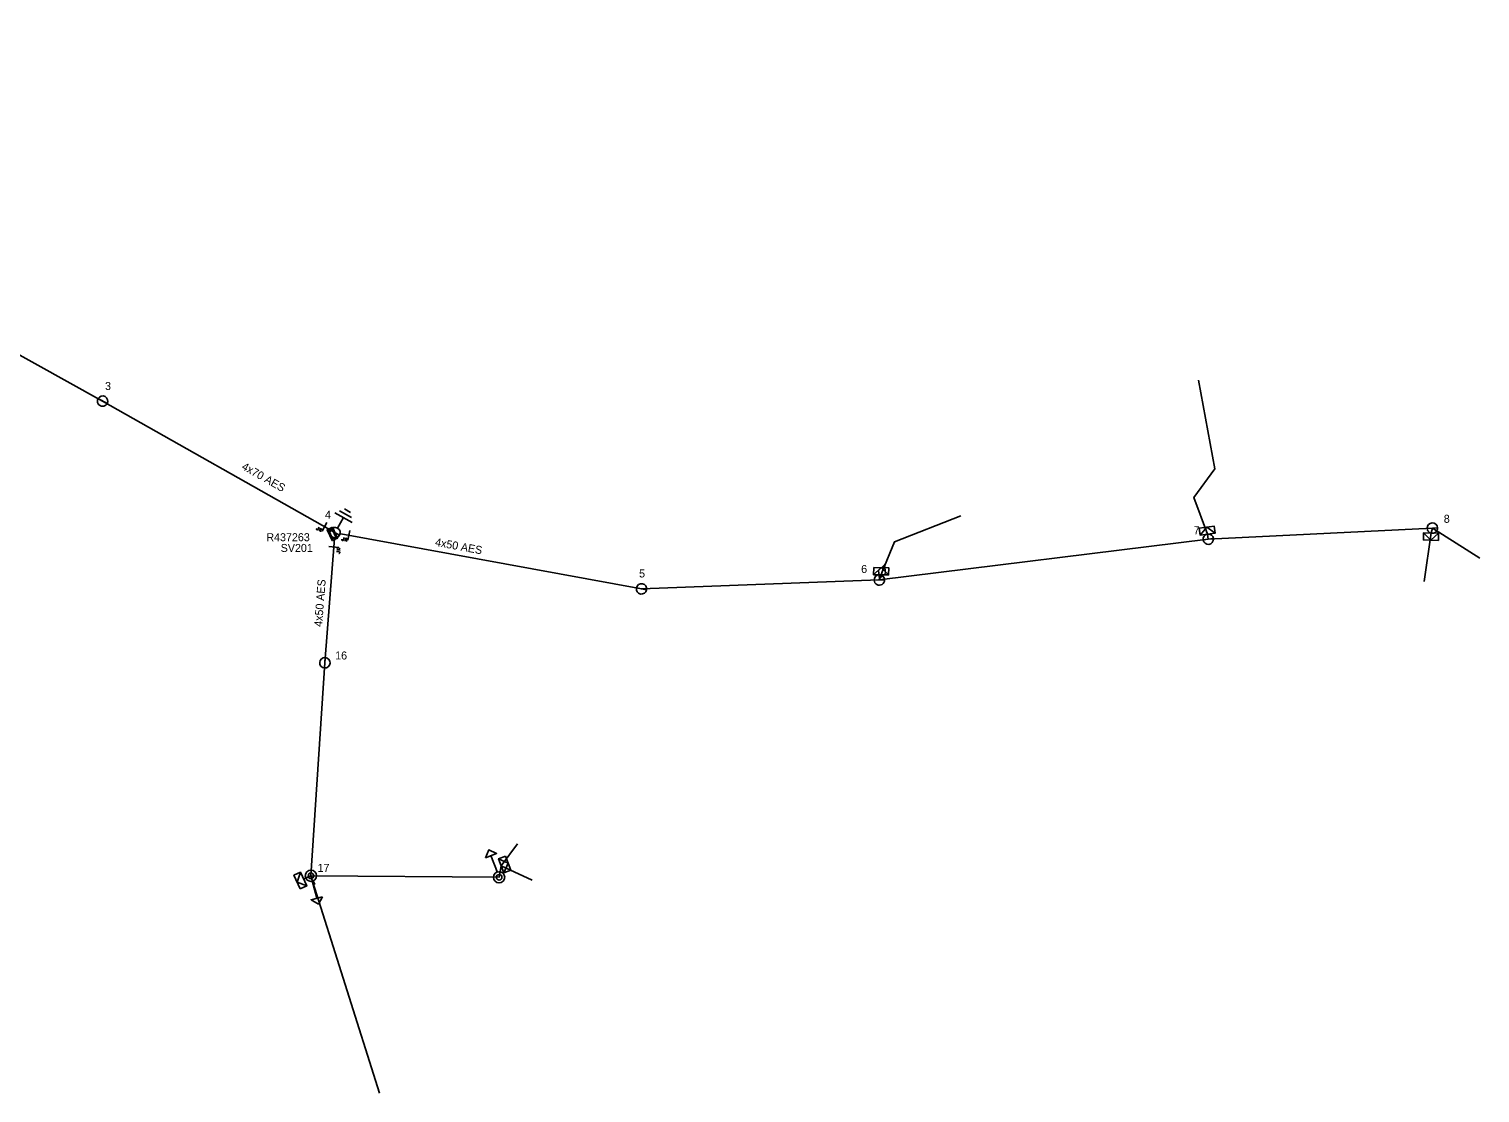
# Model space of a CAD drawing. Extents: x -540028 to -538776, y -1157064 to -1155670.
# Drawn here: x -539441 to -539259.7, y -1157063.9 to -1156931 of the extents above; entities that cross this region are included whole.
import ezdxf

# ---------------------------------------------------------------- set-up
doc = ezdxf.new("R2010")
doc.units = 0
for name, color, linetype in [('Implicitní', 7, 'Continuous'), ('Vrstva 13', 7, 'Continuous'), ('Vrstva 14', 7, 'Continuous'), ('Vrstva 15', 7, 'Continuous'), ('Vrstva 18', 7, 'Continuous'), ('Vrstva 19', 7, 'Continuous'), ('Vrstva 2', 7, 'Continuous'), ('Vrstva 28', 7, 'Continuous'), ('Vrstva 29', 7, 'Continuous'), ('Vrstva 30', 7, 'Continuous'), ('Vrstva 31', 7, 'Continuous'), ('Vrstva 50', 7, 'Continuous'), ('Vrstva 51', 7, 'Continuous'), ('Vrstva 59', 7, 'Continuous'), ('Vrstva 8', 7, 'Continuous')]:
    doc.layers.add(name, color=color, linetype=linetype)

# ---------------------------------------------------------------- blocks, each defined once
blk = doc.blocks.new('5')
at = {"layer": 'Implicitní'}
blk.add_line((1.3, 0), (-1.3, 0), dxfattribs=at)
blk.add_arc((0, 0), 1.3, 180, 0, dxfattribs=at)
at = {"layer": 'Vrstva 2'}
blk.add_arc((0, 0), 1.3, 0, 180, dxfattribs=at)
blk = doc.blocks.new('160')
at = {"layer": 'Vrstva 2'}
blk.add_line((0, 1.3), (0, 5.8), dxfattribs=at)
blk.add_lwpolyline([(-1.5, 5.8), (1.5, 5.8), (0, 7.3)], close=True, dxfattribs=at)
blk = doc.blocks.new('NN840')
at = {"layer": 'Vrstva 15'}
for points in [[(0, 0.62), (0, -0.63)], [(-0.75, -0.71), (-0.75, -0.66)], [(-0.73, -0.76), (-0.75, -0.71)], [(-0.66, -0.8), (-0.73, -0.76)], [(-0.63, -0.8), (-0.66, -0.8)], [(-0.56, -0.76), (-0.63, -0.8)], [(-0.54, -0.71), (-0.56, -0.76)], [(-0.54, -0.38), (-0.54, -0.71)], [(-0.33, -0.38), (-0.33, -0.8)], [(-0.33, -0.64), (-0.13, -0.38)], [(-0.26, -0.56), (-0.09, -0.8)]]:
    blk.add_lwpolyline(points, dxfattribs=at)
blk = doc.blocks.new('17')
at = {"layer": 'Vrstva 2'}
blk.add_lwpolyline([(-1.875, 0), (0, 0.9375), (1.875, 0), (0, -0.9375)], close=True, dxfattribs=at)
blk = doc.blocks.new('132')
at = {"layer": 'Vrstva 2'}
for points in [[(-1.5, 1.5), (1.5, 1.5), (1.5, 0), (-1.5, 0)], [(-1.1, 1.2), (1.1, 1.2), (1.1, 0.3), (-1.1, 0.3)]]:
    blk.add_lwpolyline(points, close=True, dxfattribs=at)
blk = doc.blocks.new('23')
at = {"layer": 'Vrstva 2'}
blk.add_lwpolyline([(1.875, -1.8), (-1.875, -1.8), (-1.875, 0), (1.875, 0)], close=True, dxfattribs=at)
blk.add_lwpolyline([(1.875, 0), (0, -1.8), (-1.875, 0)], dxfattribs=at)
blk = doc.blocks.new('11')
at = {"layer": 'Vrstva 2'}
for p, q in [((0, -4.3), (0, -1.3)), ((-2.5, -4.3), (2.5, -4.3)), ((-1.7, -5.3), (1.7, -5.3)), ((-0.9, -6.3), (0.9, -6.3))]:
    blk.add_line(p, q, dxfattribs=at)
blk = doc.blocks.new('9')
at = {"layer": 'Vrstva 2'}
blk.add_line((0, 0.7), (0, 1.2), dxfattribs=at)
for radius in [0.7, 0.35]:
    blk.add_circle((0, 0), radius, dxfattribs=at)

msp = doc.modelspace()

# ---------------------------------------------------------------- linework, layer by layer
at = {"layer": 'Vrstva 50'}
for points in [[(-539511.35, -1156930.97), (-539508.87, -1156932.47), (-539464.97, -1156959.05), (-539431.85, -1156977.47), (-539403.42, -1156993.56)], [(-539397.23, -1157063.94), (-539405.81, -1157036.79), (-539404.06, -1157010.17), (-539402.86, -1156994.65)], [(-539402.09, -1156994.04), (-539364.5, -1157000.94), (-539334.78, -1156999.82), (-539293.68, -1156994.73), (-539265.67, -1156993.34), (-539259.72, -1156997.1)]]:
    msp.add_lwpolyline(points, dxfattribs=at)
at = {"layer": 'Vrstva 59'}
for points in [[(-539293.75, -1156994.1), (-539295.47, -1156989.5), (-539292.87, -1156985.93), (-539294.9, -1156974.84)], [(-539334.56, -1156999.18), (-539334.44, -1156998.81), (-539332.89, -1156995.05), (-539324.58, -1156991.8)], [(-539265.83, -1156993.95), (-539266.71, -1157000)], [(-539382.02, -1157035.54), (-539379.99, -1157032.78)], [(-539382.02, -1157035.54), (-539378.15, -1157037.35)]]:
    msp.add_lwpolyline(points, dxfattribs=at)
at = {"layer": 'Vrstva 8'}
for points in [[(-539293.68, -1156994.73), (-539293.75, -1156994.1)], [(-539265.67, -1156993.34), (-539265.83, -1156993.95)], [(-539334.78, -1156999.82), (-539334.56, -1156999.18)], [(-539405.81, -1157036.79), (-539382.29, -1157036.98), (-539382.02, -1157035.54)], [(-539405.81, -1157036.79), (-539406.73, -1157037.2)]]:
    msp.add_lwpolyline(points, dxfattribs=at)

# ---------------------------------------------------------------- block references
at = {"layer": 'Vrstva 13'}
for name, p, xscale, yscale, rotation in [('5', (-539431.85, -1156977.47), 0.5, 0.5000000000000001, -29.080497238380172), ('5', (-539402.8, -1156993.91), 0.49999999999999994, 0.5000000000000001, -29.50641671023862), ('5', (-539265.67, -1156993.34), 0.5, 0.49999999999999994, 2.84189996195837), ('5', (-539293.68, -1156994.73), 0.5, 0.49999999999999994, 7.059183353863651), ('5', (-539364.5, -1157000.94), 0.5000000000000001, 0.4999999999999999, -10.400994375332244), ('5', (-539334.78, -1156999.82), 0.5, 0.5, 2.1588389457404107), ('5', (-539404.06, -1157010.17), 0.5, 0.5, -94.43048334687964), ('160', (-539382.27, -1157036.97), 0.49999999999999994, 0.5000000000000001, 20.999999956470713), ('160', (-539405.81, -1157036.79), 0.5, 0.5000000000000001, -165.30786351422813)]:
    msp.add_blockref(name, p, dxfattribs=dict(at, xscale=xscale, yscale=yscale, rotation=rotation))
for p, rotation in [((-539405.81, -1157036.79), -156.7438508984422), ((-539382.29, -1157036.98), 20.999999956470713)]:
    msp.add_blockref('9', p, dxfattribs=dict(at, rotation=rotation))
at = {"layer": 'Vrstva 15', "xscale": 0.5, "yscale": 0.5, "rotation": 150.4935832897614}
msp.add_blockref('11', (-539402.79, -1156993.9), dxfattribs=at)
at = {"layer": 'Vrstva 18'}
for p, rotation in [((-539404.11, -1156993.17), -29.50648892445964), ((-539401.08, -1156994.23), -10.40073049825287), ((-539402.94, -1156995.7), 85.56769998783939)]:
    msp.add_blockref('NN840', p, dxfattribs=dict(at, rotation=rotation))
at = {"layer": 'Vrstva 19', "xscale": 0.5, "yscale": 0.5, "rotation": 71.37841944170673}
msp.add_blockref('17', (-539334.44, -1156998.81), dxfattribs=at)
at = {"layer": 'Vrstva 28', "xscale": 0.5, "yscale": 0.5, "rotation": -65.03499999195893}
msp.add_blockref('132', (-539403.48, -1156994.22), dxfattribs=at)
at = {"layer": 'Vrstva 31'}
for p, xscale, yscale, rotation in [((-539293.75, -1156994.11), 0.5, 0.49999999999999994, -172.94081664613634), ((-539265.83, -1156993.95), 0.5, 0.5000000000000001, -1.4123666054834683), ((-539334.56, -1156999.18), 0.5, 0.5000000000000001, 178.99999997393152), ((-539382.02, -1157035.54), 0.5, 0.5000000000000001, 110.99999999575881), ((-539406.73, -1157037.2), 0.49999999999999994, 0.5, -65.5544192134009)]:
    msp.add_blockref('23', p, dxfattribs=dict(at, xscale=xscale, yscale=yscale, rotation=rotation))

# ---------------------------------------------------------------- texts
at = {"layer": 'Vrstva 14'}
for s, p in [('3', (-539431.54, -1156976.08)), ('4', (-539404.06, -1156992.18)), ('8', (-539264.24, -1156992.68)), ('5', (-539364.8, -1156999.51)), ('6', (-539337.05, -1156998.95)), ('16', (-539402.78, -1157009.76)), ('17', (-539404.98, -1157036.3))]:
    msp.add_text(s, height=1, dxfattribs=at).set_placement(p)
msp.add_text('7', height=1, rotation=359, dxfattribs=at).set_placement((-539295.51, -1156994.11))
at = {"layer": 'Vrstva 29'}
msp.add_text('R437263', height=1, dxfattribs=at).set_placement((-539411.38, -1156994.98))
at = {"layer": 'Vrstva 30'}
msp.add_text('SV201', height=1, dxfattribs=at).set_placement((-539409.59, -1156996.32))
at = {"layer": 'Vrstva 51'}
for s, rotation, p in [('4x70 AES', 330.494, (-539414.56, -1156985.93)), ('4x50 AES', 349.599, (-539390.35, -1156995.55)), ('4x50 AES', 85.568, (-539404.42, -1157005.71))]:
    msp.add_text(s, height=1, rotation=rotation, dxfattribs=at).set_placement(p)

doc.saveas('drawing.dxf')
